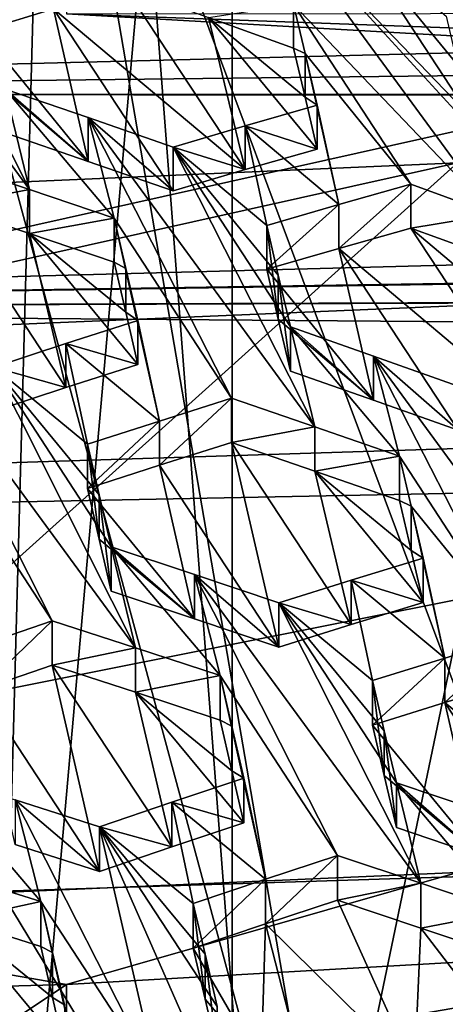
# Model space of a CAD drawing. Header units: metres. Extents: x -24 to 24, y -69 to 184.
# Tile 513 of 656: x 1.749 to 2.358, y 126.188 to 127.596. Entities that reach past the tile are written whole.
import ezdxf

# ---------------------------------------------------------------- set-up
doc = ezdxf.new("R2010")
doc.units = ezdxf.units.M
for name, color, linetype in [('1001', 7, 'CONTINUOUS'), ('1032', 7, 'CONTINUOUS'), ('1052', 7, 'CONTINUOUS'), ('1075', 7, 'CONTINUOUS'), ('1191', 7, 'CONTINUOUS'), ('1195', 7, 'CONTINUOUS'), ('1232', 7, 'CONTINUOUS'), ('1257', 7, 'CONTINUOUS'), ('1380', 7, 'CONTINUOUS'), ('1485', 7, 'CONTINUOUS'), ('1487', 7, 'CONTINUOUS'), ('1536', 7, 'CONTINUOUS'), ('1662', 7, 'CONTINUOUS'), ('1720', 7, 'CONTINUOUS'), ('1905', 7, 'CONTINUOUS'), ('1935', 7, 'CONTINUOUS'), ('2068', 7, 'CONTINUOUS'), ('2119', 7, 'CONTINUOUS'), ('2122', 7, 'CONTINUOUS'), ('2150', 7, 'CONTINUOUS'), ('2166', 7, 'CONTINUOUS'), ('2224', 7, 'CONTINUOUS'), ('2287', 7, 'CONTINUOUS'), ('2394', 7, 'CONTINUOUS'), ('2408', 7, 'CONTINUOUS'), ('2524', 7, 'CONTINUOUS'), ('2525', 7, 'CONTINUOUS'), ('2532', 7, 'CONTINUOUS'), ('2613', 7, 'CONTINUOUS'), ('2632', 7, 'CONTINUOUS'), ('2634', 7, 'CONTINUOUS'), ('2908', 7, 'CONTINUOUS'), ('2944', 7, 'CONTINUOUS'), ('3018', 7, 'CONTINUOUS'), ('3074', 7, 'CONTINUOUS'), ('3159', 7, 'CONTINUOUS'), ('3382', 7, 'CONTINUOUS'), ('3400', 7, 'CONTINUOUS'), ('3405', 7, 'CONTINUOUS'), ('3485', 7, 'CONTINUOUS'), ('3495', 7, 'CONTINUOUS'), ('367', 7, 'CONTINUOUS'), ('369', 7, 'CONTINUOUS'), ('3698', 7, 'CONTINUOUS'), ('373', 7, 'CONTINUOUS'), ('3745', 7, 'CONTINUOUS'), ('383', 7, 'CONTINUOUS'), ('3912', 7, 'CONTINUOUS'), ('3966', 2, 'CONTINUOUS'), ('420', 2, 'CONTINUOUS'), ('421', 2, 'CONTINUOUS'), ('424', 3, 'CONTINUOUS'), ('434', 7, 'CONTINUOUS'), ('473', 7, 'CONTINUOUS'), ('474', 7, 'CONTINUOUS'), ('554', 2, 'CONTINUOUS'), ('563', 2, 'CONTINUOUS'), ('823', 7, 'CONTINUOUS'), ('883', 7, 'CONTINUOUS')]:
    doc.layers.add(name, color=color, linetype=linetype)

msp = doc.modelspace()

# ---------------------------------------------------------------- linework, layer by layer
at = {"layer": '1001'}
for points in [[(1.948928, 127.022061, 216.457892), (2.051986, 127.05447, 216.531077), (1.948928, 126.958944, 216.474804)], [(1.948928, 126.958944, 216.474804), (2.051986, 127.05447, 216.531077), (2.051986, 126.991381, 216.547981)], [(1.845866, 126.925666, 216.40185), (1.948928, 127.022061, 216.457892), (1.948928, 126.958944, 216.474804)], [(1.845866, 126.988814, 216.384929), (1.948928, 127.022061, 216.457892), (1.845866, 126.925666, 216.40185)]]:
    msp.add_3dface(points, dxfattribs=at)
at = {"layer": '1032'}
for points in [[(2.035619, 126.658159, 215.893501), (2.052324, 126.58589, 215.781499), (2.035619, 126.594565, 215.910541)], [(2.035619, 126.594565, 215.910541), (2.052324, 126.58589, 215.781499), (2.052322, 126.522211, 215.798579)], [(2.052324, 126.58589, 215.781499), (2.06953, 126.511425, 215.666147), (2.052322, 126.522211, 215.798579)], [(2.06953, 126.511425, 215.666147), (2.06953, 126.447638, 215.683239), (2.052322, 126.522211, 215.798579)]]:
    msp.add_3dface(points, dxfattribs=at)
at = {"layer": '1052'}
for points in [[(1.815886, 126.216579, 210.795601), (3.003084, 126.284213, 211.048017), (1.815888, 125.443838, 211.002656)], [(1.815888, 125.443838, 211.002656), (3.003084, 126.284213, 211.048017), (3.00307, 125.511472, 211.255068)], [(0.60762, 126.182572, 210.668684), (1.815886, 126.216579, 210.795601), (0.607628, 125.409831, 210.875738)], [(0.607628, 125.409831, 210.875738), (1.815886, 126.216579, 210.795601), (1.815888, 125.443838, 211.002656)]]:
    msp.add_3dface(points, dxfattribs=at)
at = {"layer": '1075'}
for points in [[(2.374994, 126.376637, 211.392945), (1.815886, 126.216579, 210.795601), (1.188961, 126.32483, 211.199601)], [(3.003084, 126.284213, 211.048017), (1.815886, 126.216579, 210.795601), (2.374994, 126.376637, 211.392945)], [(1.815886, 126.216579, 210.795601), (0.60762, 126.182572, 210.668684), (1.188961, 126.32483, 211.199601)]]:
    msp.add_3dface(points, dxfattribs=at)
at = {"layer": '1191'}
for points in [[(2.174456, 127.473383, 217.240359), (2.071349, 127.444033, 217.166316), (2.174456, 127.410807, 217.257127)], [(2.071349, 127.444033, 217.166316), (1.968337, 127.413717, 217.092607), (2.071349, 127.381435, 217.183089)], [(2.174456, 127.410807, 217.257127), (2.071349, 127.444033, 217.166316), (2.071349, 127.381435, 217.183089)], [(2.071349, 127.381435, 217.183089), (1.968337, 127.413717, 217.092607), (1.968337, 127.351095, 217.109386)]]:
    msp.add_3dface(points, dxfattribs=at)
at = {"layer": '1195'}
for points in [[(1.692596, 126.701344, 215.903045), (1.795588, 126.736556, 215.975426), (1.692596, 126.637842, 215.920061)], [(1.692596, 126.637842, 215.920061), (1.795588, 126.736556, 215.975426), (1.795588, 126.673089, 215.992432)]]:
    msp.add_3dface(points, dxfattribs=at)
at = {"layer": '1232'}
for points in [[(1.884146, 127.311803, 216.909491), (1.900772, 127.240234, 216.79793), (1.884146, 127.249063, 216.926302)], [(1.884146, 127.249063, 216.926302), (1.900772, 127.240234, 216.79793), (1.900768, 127.177416, 216.81479)], [(1.900772, 127.240234, 216.79793), (1.918058, 127.165768, 216.681949), (1.900768, 127.177416, 216.81479)], [(1.900768, 127.177416, 216.81479), (1.918058, 127.165768, 216.681949), (1.918058, 127.102837, 216.698812)]]:
    msp.add_3dface(points, dxfattribs=at)
at = {"layer": '1257'}
for points in [[(2.254922, 127.051832, 216.691286), (2.136176, 127.156433, 216.714179), (2.136176, 127.093463, 216.731052)], [(2.254922, 127.114871, 216.674394), (2.136176, 127.156433, 216.714179), (2.254922, 127.051832, 216.691286)], [(2.376207, 127.008852, 216.650792), (2.376207, 127.071964, 216.633881), (2.254922, 127.114871, 216.674394)], [(2.376207, 127.008852, 216.650792), (2.254922, 127.114871, 216.674394), (2.254922, 127.051832, 216.691286)]]:
    msp.add_3dface(points, dxfattribs=at)
at = {"layer": '1380'}
for points in [[(2.374894, 127.390853, 211.121164), (2.374994, 126.376637, 211.392945), (1.188961, 126.32483, 211.199601)], [(1.188964, 127.339053, 210.927844), (2.374894, 127.390853, 211.121164), (1.188961, 126.32483, 211.199601)]]:
    msp.add_3dface(points, dxfattribs=at)
at = {"layer": '1485'}
for points in [[(1.763005, 127.290211, 216.967225), (1.815006, 127.069946, 216.62576), (1.644116, 127.33004, 217.007536)], [(1.815006, 127.069946, 216.62576), (1.711939, 127.036185, 216.552931), (1.644116, 127.33004, 217.007536)], [(1.918058, 127.102837, 216.698812), (1.815006, 127.069946, 216.62576), (1.763005, 127.290211, 216.967225)], [(1.900768, 127.177416, 216.81479), (1.918058, 127.102837, 216.698812), (1.763005, 127.290211, 216.967225)], [(1.884146, 127.249063, 216.926302), (1.900768, 127.177416, 216.81479), (1.763005, 127.290211, 216.967225)]]:
    msp.add_3dface(points, dxfattribs=at)
at = {"layer": '1487'}
for points in [[(1.795588, 126.673089, 215.992432), (1.795588, 126.736556, 215.975426), (1.914803, 126.697864, 215.934671)], [(1.795588, 126.673089, 215.992432), (1.914803, 126.697864, 215.934671), (1.914803, 126.634335, 215.951694)], [(1.914803, 126.697864, 215.934671), (2.035619, 126.658159, 215.893501), (1.914803, 126.634335, 215.951694)], [(2.035619, 126.658159, 215.893501), (2.035619, 126.594565, 215.910541), (1.914803, 126.634335, 215.951694)]]:
    msp.add_3dface(points, dxfattribs=at)
at = {"layer": '1536'}
for points in [[(1.863411, 126.378274, 215.538085), (1.863411, 126.442128, 215.520975), (1.742747, 126.480393, 215.562466)], [(1.863411, 126.378274, 215.538085), (1.742747, 126.480393, 215.562466), (1.742747, 126.4166, 215.579559)]]:
    msp.add_3dface(points, dxfattribs=at)
at = {"layer": '1662'}
for points in [[(1.763006, 127.352883, 216.950432), (1.644116, 127.33004, 217.007536), (1.644116, 127.392648, 216.99076)], [(1.763005, 127.290211, 216.967225), (1.644116, 127.33004, 217.007536), (1.763006, 127.352883, 216.950432)], [(1.884146, 127.311803, 216.909491), (1.763005, 127.290211, 216.967225), (1.763006, 127.352883, 216.950432)], [(1.884146, 127.311803, 216.909491), (1.884146, 127.249063, 216.926302), (1.763005, 127.290211, 216.967225)]]:
    msp.add_3dface(points, dxfattribs=at)
at = {"layer": '1720'}
for points in [[(1.900513, 127.641472, 217.564923), (2.071349, 127.381435, 217.183089), (1.797416, 127.611256, 217.49112)], [(2.018873, 127.599049, 217.525535), (2.071349, 127.381435, 217.183089), (1.900513, 127.641472, 217.564923)], [(1.694394, 127.579985, 217.417658), (1.797416, 127.611256, 217.49112), (1.847017, 127.393192, 217.150132)], [(1.797416, 127.611256, 217.49112), (1.968337, 127.351095, 217.109386), (1.847017, 127.393192, 217.150132)], [(2.071349, 127.381435, 217.183089), (1.968337, 127.351095, 217.109386), (1.797416, 127.611256, 217.49112)], [(2.174456, 127.410807, 217.257127), (2.071349, 127.381435, 217.183089), (2.018873, 127.599049, 217.525535)], [(2.018873, 127.599049, 217.525535), (2.140544, 127.554924, 217.485182), (2.157062, 127.484783, 217.374086)], [(2.174456, 127.410807, 217.257127), (2.018873, 127.599049, 217.525535), (2.157062, 127.484783, 217.374086)], [(1.694394, 127.579985, 217.417658), (1.847017, 127.393192, 217.150132), (1.710985, 127.508517, 217.306342)], [(1.728306, 127.433843, 217.190145), (1.710985, 127.508517, 217.306342), (1.847017, 127.393192, 217.150132)]]:
    msp.add_3dface(points, dxfattribs=at)
at = {"layer": '1905'}
for points in [[(4.417489, 127.606514, 233.369576), (5.590402, 127.46607, 232.845431), (1.815886, 127.603866, 233.359691)], [(1.815886, 127.603866, 233.359691), (5.590402, 127.46607, 232.845431), (3.003084, 127.536231, 233.107275)]]:
    msp.add_3dface(points, dxfattribs=at)
at = {"layer": '1935'}
for points in [[(1.918058, 127.102837, 216.698812), (1.918058, 127.165768, 216.681949), (1.815005, 127.132906, 216.60889)], [(1.711939, 127.099177, 216.536052), (1.815006, 127.069946, 216.62576), (1.815005, 127.132906, 216.60889)], [(1.815006, 127.069946, 216.62576), (1.918058, 127.102837, 216.698812), (1.815005, 127.132906, 216.60889)], [(1.711939, 127.099177, 216.536052), (1.711939, 127.036185, 216.552931), (1.815006, 127.069946, 216.62576)]]:
    msp.add_3dface(points, dxfattribs=at)
at = {"layer": '2068'}
for points in [[(2.459856, 126.65072, 216.088964), (2.630712, 126.390534, 215.707186), (2.356778, 126.619488, 216.015448)], [(2.356778, 126.619488, 216.015448), (2.406748, 126.400719, 215.674466), (2.253737, 126.587496, 215.942164)], [(2.630712, 126.390534, 215.707186), (2.527679, 126.359275, 215.633713), (2.356778, 126.619488, 216.015448)], [(2.527679, 126.359275, 215.633713), (2.406748, 126.400719, 215.674466), (2.356778, 126.619488, 216.015448)], [(2.253737, 126.587496, 215.942164), (2.406748, 126.400719, 215.674466), (2.270414, 126.515531, 215.8303)], [(2.287648, 126.441124, 215.714713), (2.270414, 126.515531, 215.8303), (2.406748, 126.400719, 215.674466)]]:
    msp.add_3dface(points, dxfattribs=at)
at = {"layer": '2119'}
for points in [[(2.325928, 126.826176, 216.222645), (2.222852, 126.7946, 216.149223), (2.325928, 126.762761, 216.239637)], [(2.222852, 126.7946, 216.149223), (2.119809, 126.762244, 216.076036), (2.222853, 126.731158, 216.166222)], [(2.325928, 126.762761, 216.239637), (2.222852, 126.7946, 216.149223), (2.222853, 126.731158, 216.166222)], [(2.222853, 126.731158, 216.166222), (2.119809, 126.762244, 216.076036), (2.119809, 126.698773, 216.093042)]]:
    msp.add_3dface(points, dxfattribs=at)
at = {"layer": '2122'}
for points in [[(2.203458, 126.337022, 215.532183), (2.203458, 126.400965, 215.51505), (2.322655, 126.361246, 215.474578)], [(2.203458, 126.337022, 215.532183), (2.322655, 126.361246, 215.474578), (2.322654, 126.297239, 215.491729)], [(2.322655, 126.361246, 215.474578), (2.443489, 126.320557, 215.433664), (2.322654, 126.297239, 215.491729)], [(2.322654, 126.297239, 215.491729), (2.443489, 126.320557, 215.433664), (2.443489, 126.256483, 215.450832)]]:
    msp.add_3dface(points, dxfattribs=at)
at = {"layer": '2150'}
for points in [[(2.287648, 126.441124, 215.714713), (2.406748, 126.400719, 215.674466), (2.287648, 126.504943, 215.697613)], [(2.287648, 126.504943, 215.697613), (2.406748, 126.400719, 215.674466), (2.406748, 126.464605, 215.657348)]]:
    msp.add_3dface(points, dxfattribs=at)
at = {"layer": '2166'}
for points in [[(2.205278, 127.331585, 217.015753), (2.308384, 127.360571, 217.089892), (2.205279, 127.268826, 217.03257)], [(2.205279, 127.268826, 217.03257), (2.308384, 127.360571, 217.089892), (2.308384, 127.297833, 217.106703)], [(2.102264, 127.238885, 216.958758), (2.205278, 127.331585, 217.015753), (2.205279, 127.268826, 217.03257)], [(2.102264, 127.301667, 216.941936), (2.205278, 127.331585, 217.015753), (2.102264, 127.238885, 216.958758)]]:
    msp.add_3dface(points, dxfattribs=at)
at = {"layer": '2224'}
for points in [[(1.658637, 126.308805, 215.397985), (1.779221, 126.27115, 215.356365), (1.795997, 126.19807, 215.244022)], [(1.813133, 126.123413, 215.129279), (1.658637, 126.308805, 215.397985), (1.795997, 126.19807, 215.244022)], [(1.710164, 126.086823, 215.057286), (1.658637, 126.308805, 215.397985), (1.813133, 126.123413, 215.129279)]]:
    msp.add_3dface(points, dxfattribs=at)
at = {"layer": '2287'}
for points in [[(2.308384, 127.297833, 217.106703), (2.308384, 127.360571, 217.089892), (2.426846, 127.31745, 217.050647)], [(2.308384, 127.297833, 217.106703), (2.426846, 127.31745, 217.050647), (2.426846, 127.254638, 217.067478)]]:
    msp.add_3dface(points, dxfattribs=at)
at = {"layer": '2394'}
for points in [[(1.728306, 127.496328, 217.173403), (1.847017, 127.393192, 217.150132), (1.847017, 127.455744, 217.133371)], [(1.728306, 127.433843, 217.190145), (1.847017, 127.393192, 217.150132), (1.728306, 127.496328, 217.173403)], [(1.968337, 127.351095, 217.109386), (1.968337, 127.413717, 217.092607), (1.847017, 127.455744, 217.133371)], [(1.847017, 127.393192, 217.150132), (1.968337, 127.351095, 217.109386), (1.847017, 127.455744, 217.133371)]]:
    msp.add_3dface(points, dxfattribs=at)
at = {"layer": '2408'}
for points in [[(2.100426, 126.303118, 215.45942), (2.203458, 126.337022, 215.532183), (2.313727, 126.093242, 215.164931)], [(2.313727, 126.093242, 215.164931), (2.203458, 126.337022, 215.532183), (2.322654, 126.297239, 215.491729)], [(1.997339, 126.268512, 215.386801), (2.100426, 126.303118, 215.45942), (2.094403, 126.10079, 215.137988)], [(2.100426, 126.303118, 215.45942), (2.157927, 126.080202, 215.116264), (2.094403, 126.10079, 215.137988)], [(2.100426, 126.303118, 215.45942), (2.313727, 126.093242, 215.164931), (2.157927, 126.080202, 215.116264)], [(2.468352, 126.107188, 215.216976), (2.313727, 126.093242, 215.164931), (2.322654, 126.297239, 215.491729)], [(2.468352, 126.107188, 215.216976), (2.322654, 126.297239, 215.491729), (2.443489, 126.256483, 215.450832)], [(1.997339, 126.268512, 215.386801), (2.094403, 126.10079, 215.137988), (2.014087, 126.195734, 215.274595)], [(2.03125, 126.121137, 215.159618), (2.014087, 126.195734, 215.274595), (2.094403, 126.10079, 215.137988)]]:
    msp.add_3dface(points, dxfattribs=at)
at = {"layer": '2524'}
for points in [[(2.459856, 126.65072, 216.088964), (2.356778, 126.619488, 216.015448), (2.459856, 126.714296, 216.071929)], [(2.459856, 126.714296, 216.071929), (2.356778, 126.619488, 216.015448), (2.356778, 126.683088, 215.998406)], [(2.356778, 126.683088, 215.998406), (2.253737, 126.587496, 215.942164), (2.253737, 126.651124, 215.925115)], [(2.356778, 126.619488, 216.015448), (2.253737, 126.587496, 215.942164), (2.356778, 126.683088, 215.998406)]]:
    msp.add_3dface(points, dxfattribs=at)
at = {"layer": '2525'}
for points in [[(1.998883, 126.739298, 216.13404), (1.879778, 126.842072, 216.157577), (1.879778, 126.778731, 216.174549)], [(1.998883, 126.802703, 216.117051), (1.879778, 126.842072, 216.157577), (1.998883, 126.739298, 216.13404)], [(2.119809, 126.698773, 216.093042), (2.119809, 126.762244, 216.076036), (1.998883, 126.802703, 216.117051)], [(2.119809, 126.698773, 216.093042), (1.998883, 126.802703, 216.117051), (1.998883, 126.739298, 216.13404)]]:
    msp.add_3dface(points, dxfattribs=at)
at = {"layer": '2532'}
for points in [[(1.845866, 126.988814, 216.384929), (1.845866, 126.925666, 216.40185), (1.862554, 126.853377, 216.289993)], [(1.862551, 126.916631, 216.273066), (1.845866, 126.988814, 216.384929), (1.862554, 126.853377, 216.289993)], [(1.879778, 126.778731, 216.174549), (1.862551, 126.916631, 216.273066), (1.862554, 126.853377, 216.289993)], [(1.879778, 126.778731, 216.174549), (1.879778, 126.842072, 216.157577), (1.862551, 126.916631, 216.273066)]]:
    msp.add_3dface(points, dxfattribs=at)
at = {"layer": '2613'}
for points in [[(1.948928, 126.958944, 216.474804), (2.051986, 126.991381, 216.547981), (2.119809, 126.698773, 216.093042)], [(2.222853, 126.731158, 216.166222), (2.051986, 126.991381, 216.547981), (2.17088, 126.950483, 216.507955)], [(2.051986, 126.991381, 216.547981), (2.222853, 126.731158, 216.166222), (2.119809, 126.698773, 216.093042)], [(1.845866, 126.925666, 216.40185), (1.948928, 126.958944, 216.474804), (1.998883, 126.739298, 216.13404)], [(1.948928, 126.958944, 216.474804), (2.119809, 126.698773, 216.093042), (1.998883, 126.739298, 216.13404)], [(2.17088, 126.950483, 216.507955), (2.292017, 126.908344, 216.4673), (2.308638, 126.837018, 216.355706)], [(2.325928, 126.762761, 216.239637), (2.17088, 126.950483, 216.507955), (2.308638, 126.837018, 216.355706)], [(2.325928, 126.762761, 216.239637), (2.222853, 126.731158, 216.166222), (2.17088, 126.950483, 216.507955)], [(1.845866, 126.925666, 216.40185), (1.998883, 126.739298, 216.13404), (1.862554, 126.853377, 216.289993)], [(1.879778, 126.778731, 216.174549), (1.862554, 126.853377, 216.289993), (1.998883, 126.739298, 216.13404)]]:
    msp.add_3dface(points, dxfattribs=at)
at = {"layer": '2632'}
for points in [[(2.253737, 126.651124, 215.925115), (2.270414, 126.515531, 215.8303), (2.270412, 126.579264, 215.813242)], [(2.253737, 126.587496, 215.942164), (2.270414, 126.515531, 215.8303), (2.253737, 126.651124, 215.925115)], [(2.270414, 126.515531, 215.8303), (2.287648, 126.441124, 215.714713), (2.270412, 126.579264, 215.813242)], [(2.287648, 126.441124, 215.714713), (2.287648, 126.504943, 215.697613), (2.270412, 126.579264, 215.813242)]]:
    msp.add_3dface(points, dxfattribs=at)
at = {"layer": '2634'}
for points in [[(2.479219, 127.038065, 216.724797), (2.205279, 127.268826, 217.03257), (2.308384, 127.297833, 217.106703)], [(2.582326, 127.066412, 216.799109), (2.479219, 127.038065, 216.724797), (2.308384, 127.297833, 217.106703)], [(2.582326, 127.066412, 216.799109), (2.308384, 127.297833, 217.106703), (2.426846, 127.254638, 217.067478)], [(2.254922, 127.051832, 216.691286), (2.102264, 127.238885, 216.958758), (2.205279, 127.268826, 217.03257)], [(2.376207, 127.008852, 216.650792), (2.254922, 127.051832, 216.691286), (2.205279, 127.268826, 217.03257)], [(2.479219, 127.038065, 216.724797), (2.376207, 127.008852, 216.650792), (2.205279, 127.268826, 217.03257)], [(2.102264, 127.238885, 216.958758), (2.254922, 127.051832, 216.691286), (2.118856, 127.167772, 216.847343)], [(2.136176, 127.093463, 216.731052), (2.118856, 127.167772, 216.847343), (2.254922, 127.051832, 216.691286)]]:
    msp.add_3dface(points, dxfattribs=at)
at = {"layer": '2908'}
for points in [[(1.863411, 126.378274, 215.538085), (1.692596, 126.637842, 215.920061), (1.795588, 126.673089, 215.992432)], [(1.966505, 126.413318, 215.610592), (1.795588, 126.673089, 215.992432), (1.914803, 126.634335, 215.951694)], [(1.966505, 126.413318, 215.610592), (1.863411, 126.378274, 215.538085), (1.795588, 126.673089, 215.992432)], [(1.692596, 126.637842, 215.920061), (1.863411, 126.378274, 215.538085), (1.742747, 126.4166, 215.579559)], [(2.06953, 126.447638, 215.683239), (1.966505, 126.413318, 215.610592), (1.914803, 126.634335, 215.951694)], [(2.035619, 126.594565, 215.910541), (2.052322, 126.522211, 215.798579), (1.914803, 126.634335, 215.951694)], [(2.052322, 126.522211, 215.798579), (2.06953, 126.447638, 215.683239), (1.914803, 126.634335, 215.951694)]]:
    msp.add_3dface(points, dxfattribs=at)
at = {"layer": '2944'}
for points in [[(1.795999, 126.262144, 215.226842), (1.779221, 126.27115, 215.356365), (1.779221, 126.335134, 215.33922)], [(1.795997, 126.19807, 215.244022), (1.779221, 126.27115, 215.356365), (1.795999, 126.262144, 215.226842)], [(1.813133, 126.187592, 215.112083), (1.795997, 126.19807, 215.244022), (1.795999, 126.262144, 215.226842)], [(1.813133, 126.123413, 215.129279), (1.795997, 126.19807, 215.244022), (1.813133, 126.187592, 215.112083)]]:
    msp.add_3dface(points, dxfattribs=at)
at = {"layer": '3018'}
msp.add_3dface([(2.140544, 127.554924, 217.485182), (2.018873, 127.599049, 217.525535), (2.140544, 127.617315, 217.468464)], dxfattribs=at)
at = {"layer": '3074'}
for points in [[(1.694394, 127.579985, 217.417658), (1.694394, 127.642279, 217.400967), (1.797416, 127.673525, 217.474435)], [(1.797416, 127.611256, 217.49112), (1.694394, 127.579985, 217.417658), (1.797416, 127.673525, 217.474435)]]:
    msp.add_3dface(points, dxfattribs=at)
at = {"layer": '3159'}
for points in [[(2.241102, 128.090405, 218.29589), (2.804812, 127.558504, 217.57476), (2.682687, 127.605961, 217.614415)], [(2.804812, 127.558504, 217.57476), (2.241102, 128.090405, 218.29589), (2.358424, 128.044481, 218.257885)], [(1.560467, 127.753653, 217.551819), (1.763006, 127.352883, 216.950432), (1.439144, 127.794484, 217.592904)], [(1.763006, 127.352883, 216.950432), (1.644116, 127.392648, 216.99076), (1.439144, 127.794484, 217.592904)], [(1.763006, 127.352883, 216.950432), (1.560467, 127.753653, 217.551819), (1.728306, 127.496328, 217.173403)], [(2.102818, 127.759269, 217.693133), (2.426846, 127.31745, 217.050647), (2.140544, 127.617315, 217.468464)], [(2.102818, 127.759269, 217.693133), (2.548415, 127.272775, 217.010486), (2.426846, 127.31745, 217.050647)], [(2.548415, 127.272775, 217.010486), (2.102818, 127.759269, 217.693133), (2.392574, 127.457951, 217.274223)], [(2.102818, 127.759269, 217.693133), (2.224735, 127.714165, 217.652937), (2.392574, 127.457951, 217.274223)], [(2.224735, 127.714165, 217.652937), (2.375203, 127.531154, 217.39121), (2.392574, 127.457951, 217.274223)], [(2.224735, 127.714165, 217.652937), (2.358662, 127.600723, 217.502639), (2.375203, 127.531154, 217.39121)], [(2.140544, 127.617315, 217.468464), (2.308384, 127.360571, 217.089892), (2.157062, 127.547264, 217.357345)], [(2.426846, 127.31745, 217.050647), (2.308384, 127.360571, 217.089892), (2.140544, 127.617315, 217.468464)], [(2.308384, 127.360571, 217.089892), (2.205278, 127.331585, 217.015753), (2.157062, 127.547264, 217.357345)], [(2.205278, 127.331585, 217.015753), (2.174456, 127.473383, 217.240359), (2.157062, 127.547264, 217.357345)], [(1.884146, 127.311803, 216.909491), (1.728306, 127.496328, 217.173403), (1.847017, 127.455744, 217.133371)], [(1.884146, 127.311803, 216.909491), (1.763006, 127.352883, 216.950432), (1.728306, 127.496328, 217.173403)], [(2.071349, 127.444033, 217.166316), (2.174456, 127.473383, 217.240359), (2.205278, 127.331585, 217.015753)], [(1.847017, 127.455744, 217.133371), (1.968337, 127.413717, 217.092607), (2.170881, 127.013639, 216.491032)], [(2.051986, 127.05447, 216.531077), (1.847017, 127.455744, 217.133371), (2.170881, 127.013639, 216.491032)], [(2.051986, 127.05447, 216.531077), (1.884146, 127.311803, 216.909491), (1.847017, 127.455744, 217.133371)], [(1.968337, 127.413717, 217.092607), (2.071349, 127.444033, 217.166316), (2.102264, 127.301667, 216.941936)], [(2.071349, 127.444033, 217.166316), (2.205278, 127.331585, 217.015753), (2.102264, 127.301667, 216.941936)], [(1.968337, 127.413717, 217.092607), (2.102264, 127.301667, 216.941936), (2.118852, 127.230662, 216.830521)], [(2.136176, 127.156433, 216.714179), (1.968337, 127.413717, 217.092607), (2.118852, 127.230662, 216.830521)], [(1.968337, 127.413717, 217.092607), (2.136176, 127.156433, 216.714179), (2.170881, 127.013639, 216.491032)], [(1.948928, 127.022061, 216.457892), (1.900772, 127.240234, 216.79793), (1.884146, 127.311803, 216.909491)], [(2.051986, 127.05447, 216.531077), (1.948928, 127.022061, 216.457892), (1.884146, 127.311803, 216.909491)], [(1.948928, 127.022061, 216.457892), (1.918058, 127.165768, 216.681949), (1.900772, 127.240234, 216.79793)], [(1.918058, 127.165768, 216.681949), (1.948928, 127.022061, 216.457892), (1.815005, 127.132906, 216.60889)], [(2.170881, 127.013639, 216.491032), (2.136176, 127.156433, 216.714179), (2.292017, 126.97157, 216.450359)], [(2.136176, 127.156433, 216.714179), (2.254922, 127.114871, 216.674394), (2.292017, 126.97157, 216.450359)], [(1.591042, 127.138466, 216.577369), (1.795588, 126.736556, 215.975426), (1.627749, 126.993425, 216.353965)], [(1.795588, 126.736556, 215.975426), (1.591042, 127.138466, 216.577369), (1.914803, 126.697864, 215.934671)], [(1.591042, 127.138466, 216.577369), (1.711939, 127.099177, 216.536052), (1.914803, 126.697864, 215.934671)], [(1.845866, 126.988814, 216.384929), (1.711939, 127.099177, 216.536052), (1.815005, 127.132906, 216.60889)], [(1.948928, 127.022061, 216.457892), (1.845866, 126.988814, 216.384929), (1.815005, 127.132906, 216.60889)], [(2.254922, 127.114871, 216.674394), (2.459856, 126.714296, 216.071929), (2.292017, 126.97157, 216.450359)], [(2.459856, 126.714296, 216.071929), (2.254922, 127.114871, 216.674394), (2.578775, 126.672632, 216.032097)], [(2.254922, 127.114871, 216.674394), (2.376207, 127.071964, 216.633881), (2.578775, 126.672632, 216.032097)], [(1.879778, 126.842072, 216.157577), (1.711939, 127.099177, 216.536052), (1.862551, 126.916631, 216.273066)], [(1.914803, 126.697864, 215.934671), (1.711939, 127.099177, 216.536052), (1.879778, 126.842072, 216.157577)], [(1.711939, 127.099177, 216.536052), (1.845866, 126.988814, 216.384929), (1.862551, 126.916631, 216.273066)], [(1.795588, 126.736556, 215.975426), (1.692596, 126.701344, 215.903045), (1.627749, 126.993425, 216.353965)], [(2.292017, 126.97157, 216.450359), (2.459856, 126.714296, 216.071929), (2.308641, 126.900324, 216.33872)], [(2.459856, 126.714296, 216.071929), (2.356778, 126.683088, 215.998406), (2.308641, 126.900324, 216.33872)], [(2.356778, 126.683088, 215.998406), (2.325928, 126.826176, 216.222645), (2.308641, 126.900324, 216.33872)], [(2.035619, 126.658159, 215.893501), (1.879778, 126.842072, 216.157577), (1.998883, 126.802703, 216.117051)], [(2.035619, 126.658159, 215.893501), (1.914803, 126.697864, 215.934671), (1.879778, 126.842072, 216.157577)], [(2.222852, 126.7946, 216.149223), (2.325928, 126.826176, 216.222645), (2.356778, 126.683088, 215.998406)], [(2.119809, 126.762244, 216.076036), (2.322655, 126.361246, 215.474578), (1.998883, 126.802703, 216.117051)], [(2.322655, 126.361246, 215.474578), (2.203458, 126.400965, 215.51505), (1.998883, 126.802703, 216.117051)], [(2.203458, 126.400965, 215.51505), (2.035619, 126.658159, 215.893501), (1.998883, 126.802703, 216.117051)], [(2.119809, 126.762244, 216.076036), (2.222852, 126.7946, 216.149223), (2.253737, 126.651124, 215.925115)], [(2.222852, 126.7946, 216.149223), (2.356778, 126.683088, 215.998406), (2.253737, 126.651124, 215.925115)], [(2.119809, 126.762244, 216.076036), (2.253737, 126.651124, 215.925115), (2.270412, 126.579264, 215.813242)], [(2.287648, 126.504943, 215.697613), (2.119809, 126.762244, 216.076036), (2.270412, 126.579264, 215.813242)], [(2.322655, 126.361246, 215.474578), (2.119809, 126.762244, 216.076036), (2.287648, 126.504943, 215.697613)], [(2.100426, 126.367093, 215.442278), (2.052324, 126.58589, 215.781499), (2.035619, 126.658159, 215.893501)], [(2.203458, 126.400965, 215.51505), (2.100426, 126.367093, 215.442278), (2.035619, 126.658159, 215.893501)], [(2.100426, 126.367093, 215.442278), (2.06953, 126.511425, 215.666147), (2.052324, 126.58589, 215.781499)], [(1.62338, 126.51775, 215.603644), (1.779221, 126.335134, 215.33922), (1.658637, 126.37273, 215.380856)], [(1.62338, 126.51775, 215.603644), (1.742747, 126.480393, 215.562466), (1.779221, 126.335134, 215.33922)], [(1.966505, 126.477137, 215.593492), (2.06953, 126.511425, 215.666147), (2.100426, 126.367093, 215.442278)], [(2.443489, 126.320557, 215.433664), (2.287648, 126.504943, 215.697613), (2.406748, 126.464605, 215.657348)], [(2.443489, 126.320557, 215.433664), (2.322655, 126.361246, 215.474578), (2.287648, 126.504943, 215.697613)], [(1.742747, 126.480393, 215.562466), (1.94706, 126.078615, 214.960588), (1.779221, 126.335134, 215.33922)], [(1.742747, 126.480393, 215.562466), (1.863411, 126.442128, 215.520975), (1.94706, 126.078615, 214.960588)], [(1.863411, 126.442128, 215.520975), (1.966505, 126.477137, 215.593492), (1.997339, 126.332521, 215.36965)], [(1.966505, 126.477137, 215.593492), (2.100426, 126.367093, 215.442278), (1.997339, 126.332521, 215.36965)], [(2.03125, 126.185339, 215.142415), (1.863411, 126.442128, 215.520975), (2.014086, 126.259846, 215.257431)], [(2.035368, 126.050618, 214.930221), (1.863411, 126.442128, 215.520975), (2.03125, 126.185339, 215.142415)], [(1.94706, 126.078615, 214.960588), (1.863411, 126.442128, 215.520975), (2.035368, 126.050618, 214.930221)], [(1.863411, 126.442128, 215.520975), (1.997339, 126.332521, 215.36965), (2.014086, 126.259846, 215.257431)], [(1.779221, 126.335134, 215.33922), (1.844417, 126.042621, 214.888694), (1.795999, 126.262144, 215.226842)], [(1.94706, 126.078615, 214.960588), (1.844417, 126.042621, 214.888694), (1.779221, 126.335134, 215.33922)], [(1.813133, 126.187592, 215.112083), (1.795999, 126.262144, 215.226842), (1.844417, 126.042621, 214.888694)]]:
    msp.add_3dface(points, dxfattribs=at)
at = {"layer": '3382'}
for points in [[(2.292017, 126.908344, 216.4673), (2.292017, 126.97157, 216.450359), (2.308641, 126.900324, 216.33872)], [(2.308638, 126.837018, 216.355706), (2.292017, 126.908344, 216.4673), (2.308641, 126.900324, 216.33872)], [(2.325928, 126.826176, 216.222645), (2.308638, 126.837018, 216.355706), (2.308641, 126.900324, 216.33872)], [(2.325928, 126.826176, 216.222645), (2.325928, 126.762761, 216.239637), (2.308638, 126.837018, 216.355706)]]:
    msp.add_3dface(points, dxfattribs=at)
at = {"layer": '3400'}
for points in [[(2.051986, 126.991381, 216.547981), (2.051986, 127.05447, 216.531077), (2.170881, 127.013639, 216.491032)], [(2.17088, 126.950483, 216.507955), (2.051986, 126.991381, 216.547981), (2.170881, 127.013639, 216.491032)], [(2.17088, 126.950483, 216.507955), (2.170881, 127.013639, 216.491032), (2.292017, 126.97157, 216.450359)], [(2.292017, 126.908344, 216.4673), (2.17088, 126.950483, 216.507955), (2.292017, 126.97157, 216.450359)]]:
    msp.add_3dface(points, dxfattribs=at)
at = {"layer": '3405'}
for points in [[(1.779221, 126.335134, 215.33922), (1.658637, 126.308805, 215.397985), (1.658637, 126.37273, 215.380856)], [(1.779221, 126.27115, 215.356365), (1.658637, 126.308805, 215.397985), (1.779221, 126.335134, 215.33922)]]:
    msp.add_3dface(points, dxfattribs=at)
at = {"layer": '3485'}
for points in [[(1.930974, 127.785197, 234.036427), (0.64624, 127.821363, 234.171401), (1.26367, 120.259009, 236.146401)], [(1.930974, 127.785197, 234.036427), (1.26367, 120.259009, 236.146401), (2.513306, 120.207105, 235.952691)], [(3.192927, 127.713301, 233.768111), (1.930974, 127.785197, 234.036427), (2.513306, 120.207105, 235.952691)]]:
    msp.add_3dface(points, dxfattribs=at)
at = {"layer": '3495'}
for points in [[(2.140544, 127.554924, 217.485182), (2.140544, 127.617315, 217.468464), (2.157062, 127.547264, 217.357345)], [(2.157062, 127.484783, 217.374086), (2.140544, 127.554924, 217.485182), (2.157062, 127.547264, 217.357345)], [(2.174456, 127.473383, 217.240359), (2.157062, 127.484783, 217.374086), (2.157062, 127.547264, 217.357345)], [(2.174456, 127.473383, 217.240359), (2.174456, 127.410807, 217.257127), (2.157062, 127.484783, 217.374086)]]:
    msp.add_3dface(points, dxfattribs=at)
at = {"layer": '367'}
for points in [[(1.087972, 145.2, -24.225582), (3.255157, 145.2, -24.030532), (1.181119, 55.286814, -24.221219)], [(1.181119, 55.286814, -24.221219), (3.255157, 145.2, -24.030532), (1.409252, 55.209193, -24.209017)], [(1.409252, 55.209193, -24.209017), (3.255157, 145.2, -24.030532), (1.832055, 55.013894, -24.180696)], [(1.832055, 55.013894, -24.180696), (3.255157, 145.2, -24.030532), (1.952705, 54.943908, -24.171252)], [(1.952705, 54.943908, -24.171252), (3.255157, 145.2, -24.030532), (2.211505, 54.768048, -24.148949)], [(2.211505, 54.768048, -24.148949), (3.255157, 145.2, -24.030532), (2.546726, 54.475179, -24.115901)]]:
    msp.add_3dface(points, dxfattribs=at)
at = {"layer": '369'}
for points in [[(2.988875, 125.286919, 24.065102), (1.087972, 145.2, 24.225582), (0.995562, 125.28536, 24.229555)], [(3.255157, 145.2, 24.030532), (1.087972, 145.2, 24.225582), (2.988875, 125.286919, 24.065102)]]:
    msp.add_3dface(points, dxfattribs=at)
at = {"layer": '3698'}
for points in [[(2.102264, 127.301667, 216.941936), (2.118856, 127.167772, 216.847343), (2.118852, 127.230662, 216.830521)], [(2.102264, 127.301667, 216.941936), (2.102264, 127.238885, 216.958758), (2.118856, 127.167772, 216.847343)], [(2.136176, 127.093463, 216.731052), (2.136176, 127.156433, 216.714179), (2.118852, 127.230662, 216.830521)], [(2.118856, 127.167772, 216.847343), (2.136176, 127.093463, 216.731052), (2.118852, 127.230662, 216.830521)]]:
    msp.add_3dface(points, dxfattribs=at)
at = {"layer": '373'}
for points in [[(6.468189, 146.382367, 240.147825), (0.425551, 117.362268, 33.359767), (0, 146.423799, 240.142002)], [(0.998602, 117.359051, 33.34274), (0.425551, 117.362268, 33.359767), (6.468189, 146.382367, 240.147825)], [(1.280676, 117.356515, 33.329314), (0.998602, 117.359051, 33.34274), (6.468189, 146.382367, 240.147825)], [(2.134459, 117.345, 33.268336), (1.280676, 117.356515, 33.329314), (6.468189, 146.382367, 240.147825)], [(2.982663, 117.327808, 33.17719), (2.134459, 117.345, 33.268336), (6.468189, 146.382367, 240.147825)]]:
    msp.add_3dface(points, dxfattribs=at)
at = {"layer": '3745'}
for points in [[(1.815886, 127.603866, 233.359691), (3.003084, 127.536231, 233.107275), (1.815888, 128.71468, 233.062049)], [(3.003084, 127.536231, 233.107275), (3.00307, 128.647047, 232.809637), (1.815888, 128.71468, 233.062049)]]:
    msp.add_3dface(points, dxfattribs=at)
at = {"layer": '383'}
for points in [[(0.003838, 127.601559, 241.155137), (0.003879, 126.907325, 240.505234), (3.626778, 127.716915, 241.135746)], [(3.626778, 127.716915, 241.135746), (0.003879, 126.907325, 240.505234), (3.666182, 127.023898, 240.484851)], [(0.003879, 126.907325, 240.505234), (0.003915, 126.295114, 239.777544), (3.666182, 127.023898, 240.484851)], [(3.666182, 127.023898, 240.484851), (0.003915, 126.295114, 239.777544), (3.6995, 126.412857, 239.756148)], [(0.003915, 126.295114, 239.777544), (0.003943, 125.773576, 238.98235), (3.6995, 126.412857, 239.756148)], [(3.6995, 126.412857, 239.756148), (0.003943, 125.773576, 238.98235), (3.726261, 125.892436, 238.959947)]]:
    msp.add_3dface(points, dxfattribs=at)
at = {"layer": '3912'}
for points in [[(1.997339, 126.332521, 215.36965), (1.997339, 126.268512, 215.386801), (2.014087, 126.195734, 215.274595)], [(1.997339, 126.332521, 215.36965), (2.014087, 126.195734, 215.274595), (2.014086, 126.259846, 215.257431)], [(2.03125, 126.121137, 215.159618), (2.03125, 126.185339, 215.142415), (2.014086, 126.259846, 215.257431)], [(2.014087, 126.195734, 215.274595), (2.03125, 126.121137, 215.159618), (2.014086, 126.259846, 215.257431)]]:
    msp.add_3dface(points, dxfattribs=at)
at = {"layer": '3966'}
for points in [[(2.472211, 127.190949, 210.37511), (1.243453, 127.138809, 210.180522), (2.390984, 125.246076, 210.878044)], [(1.243453, 127.138809, 210.180522), (1.202077, 125.197339, 210.696156), (2.390984, 125.246076, 210.878044)]]:
    msp.add_3dface(points, dxfattribs=at)
at = {"layer": '420'}
for points in [[(1.188964, 127.339053, 210.927844), (1.243453, 127.138809, 210.180522), (2.374894, 127.390853, 211.121164)], [(1.243453, 127.138809, 210.180522), (2.472211, 127.190949, 210.37511), (2.374894, 127.390853, 211.121164)]]:
    msp.add_3dface(points, dxfattribs=at)
at = {"layer": '421'}
for points in [[(2.517246, 124.494287, 235.136482), (1.264135, 124.506192, 235.336229), (1.324554, 128.903056, 234.151446)], [(2.517246, 124.494287, 235.136482), (1.324554, 128.903056, 234.151446), (2.633448, 128.847515, 233.944166)]]:
    msp.add_3dface(points, dxfattribs=at)
at = {"layer": '424'}
for points in [[(2.644884, 128.281344, 214.44452), (1.784726, 128.212396, 214.187202), (2.591072, 126.054527, 215.020444)], [(1.784726, 128.212396, 214.187202), (0.898841, 128.170625, 214.031313), (1.723909, 125.98698, 214.768354)], [(2.161254, 126.017348, 214.881692), (1.784726, 128.212396, 214.187202), (1.723909, 125.98698, 214.768354)], [(2.591072, 126.054527, 215.020444), (1.784726, 128.212396, 214.187202), (2.161254, 126.017348, 214.881692)]]:
    msp.add_3dface(points, dxfattribs=at)
at = {"layer": '434'}
for points in [[(0.94341, 113.718942, 33.859597), (1.9185, 113.70702, 33.800065), (0, 142.110666, 235.869139)], [(0, 142.110666, 235.869139), (2.91877, 113.686239, 33.696064), (3.305357, 142.081073, 235.75762)], [(1.9185, 113.70702, 33.800065), (2.91877, 113.686239, 33.696064), (0, 142.110666, 235.869139)]]:
    msp.add_3dface(points, dxfattribs=at)
at = {"layer": '473'}
for points in [[(0, 124.461718, 208.020901), (0, 125.65869, 207.916179), (11.322727, 127.094211, 207.492959)], [(0, 125.65869, 207.916179), (0, 126.872209, 207.81001), (11.322727, 127.094211, 207.492959)], [(0, 124.461718, 208.020901), (11.322727, 127.094211, 207.492959), (3.073802, 124.541932, 207.933085)]]:
    msp.add_3dface(points, dxfattribs=at)
at = {"layer": '474'}
for points in [[(0, 127.784728, 207.943648), (11.479883, 127.77743, 207.545975), (0, 127.488684, 207.851892)], [(11.479883, 127.77743, 207.545975), (11.47871, 127.619304, 207.511441), (0, 127.488684, 207.851892)], [(0, 127.488684, 207.851892), (11.47871, 127.619304, 207.511441), (11.468926, 127.49054, 207.493296)], [(11.468226, 127.485779, 207.492798), (0, 127.488684, 207.851892), (11.468926, 127.49054, 207.493296)], [(0, 127.18221, 207.807006), (0, 127.488684, 207.851892), (11.468226, 127.485779, 207.492798)], [(11.440357, 127.35814, 207.48396), (0, 127.18221, 207.807006), (11.468226, 127.485779, 207.492798)], [(11.438708, 127.352507, 207.483769), (0, 127.18221, 207.807006), (11.440357, 127.35814, 207.48396)], [(11.391615, 127.224947, 207.483923), (0, 127.18221, 207.807006), (11.438708, 127.352507, 207.483769)], [(11.390048, 127.221444, 207.484048), (0, 127.18221, 207.807006), (11.391615, 127.224947, 207.483923)], [(11.322727, 127.094211, 207.492959), (0, 127.18221, 207.807006), (11.390048, 127.221444, 207.484048)], [(11.322727, 127.094211, 207.492959), (0, 126.872209, 207.81001), (0, 127.18221, 207.807006)]]:
    msp.add_3dface(points, dxfattribs=at)
at = {"layer": '554'}
for points in [[(2.052971, 145.7, -22.155085), (0, 145.7, -22.25), (2.053064, 117.5, -22.155077)], [(2.053064, 117.5, -22.155077), (0, 145.7, -22.25), (0, 117.5, -22.25)], [(4.088427, 145.7, -21.871151), (2.052971, 145.7, -22.155085), (2.053064, 117.5, -22.155077)], [(4.088499, 117.5, -21.871138), (4.088427, 145.7, -21.871151), (2.053064, 117.5, -22.155077)]]:
    msp.add_3dface(points, dxfattribs=at)
at = {"layer": '563'}
for points in [[(0, 117.5, 22.25), (2.052971, 145.7, 22.155085), (2.053064, 117.5, 22.155077)], [(0, 145.7, 22.25), (2.052971, 145.7, 22.155085), (0, 117.5, 22.25)], [(2.052971, 145.7, 22.155085), (4.088427, 145.7, 21.871151), (2.053064, 117.5, 22.155077)], [(2.053064, 117.5, 22.155077), (4.088427, 145.7, 21.871151), (4.088499, 117.5, 21.871138)]]:
    msp.add_3dface(points, dxfattribs=at)
at = {"layer": '823'}
for points in [[(2.06953, 126.511425, 215.666147), (1.966505, 126.477137, 215.593492), (2.06953, 126.447638, 215.683239)], [(1.966505, 126.477137, 215.593492), (1.863411, 126.442128, 215.520975), (1.966505, 126.413318, 215.610592)], [(2.06953, 126.447638, 215.683239), (1.966505, 126.477137, 215.593492), (1.966505, 126.413318, 215.610592)], [(1.966505, 126.413318, 215.610592), (1.863411, 126.442128, 215.520975), (1.863411, 126.378274, 215.538085)]]:
    msp.add_3dface(points, dxfattribs=at)
at = {"layer": '883'}
for points in [[(2.100426, 126.367093, 215.442278), (2.203458, 126.400965, 215.51505), (2.100426, 126.303118, 215.45942)], [(2.100426, 126.303118, 215.45942), (2.203458, 126.400965, 215.51505), (2.203458, 126.337022, 215.532183)], [(1.997339, 126.268512, 215.386801), (2.100426, 126.367093, 215.442278), (2.100426, 126.303118, 215.45942)], [(1.997339, 126.332521, 215.36965), (2.100426, 126.367093, 215.442278), (1.997339, 126.268512, 215.386801)]]:
    msp.add_3dface(points, dxfattribs=at)

doc.saveas('drawing.dxf')
